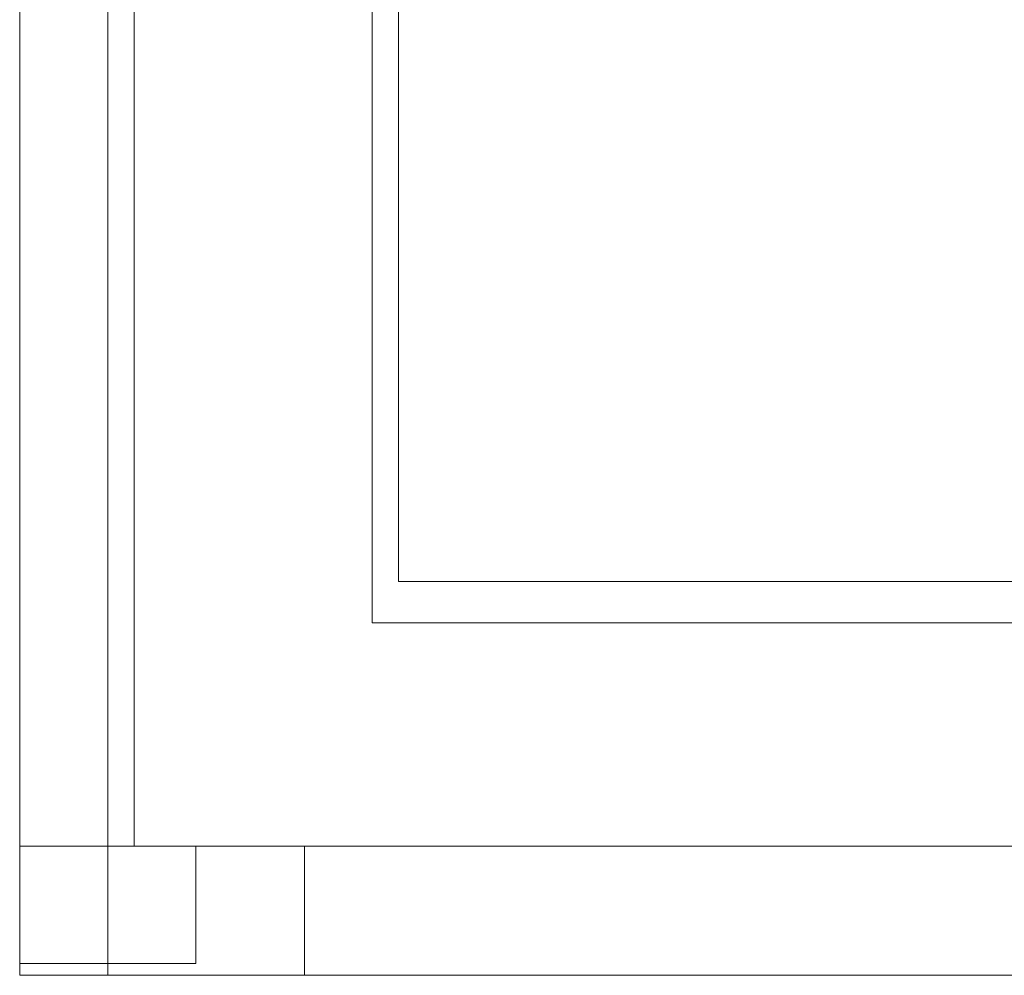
# Model space of a CAD drawing. Header units: millimetres. Extents: x 2 to 902, y -447 to 199.
# Tile 717 of 1056: x 18.57 to 21.92, y 174.43 to 177.68. Entities that reach past the tile are written whole.
import ezdxf

# ---------------------------------------------------------------- set-up
doc = ezdxf.new("R2010")
doc.units = ezdxf.units.MM
doc.header["$MEASUREMENT"] = 0
for name, color, linetype, lineweight in [('IFC-Laje-Contorno', 134, 'Continuous', 5), ('IFC-Parede padrão-Contorno', 44, 'Continuous', 5), ('IFC-Pilar-Contorno', 83, 'Continuous', 5)]:
    doc.layers.add(name, color=color, linetype=linetype, lineweight=lineweight)

msp = doc.modelspace()

# ---------------------------------------------------------------- linework, layer by layer
at = {"layer": 'IFC-Laje-Contorno', "color": 7, "lineweight": 5}
for p, q in [((18.5677, 174.6718), (18.5677, 179.5251)), ((18.9577, 174.8715), (18.9577, 179.5251)), ((19.7677, 175.6314), (19.7677, 178.9252)), ((19.8577, 175.7714), (19.8577, 178.9252)), ((19.8577, 175.7714), (24.8177, 175.7714)), ((19.7677, 175.6314), (24.8177, 175.6314)), ((19.1677, 174.8714), (26.0177, 174.8714)), ((18.5677, 174.4314), (18.5677, 174.4715)), ((18.5677, 174.4314), (26.0177, 174.4314))]:
    msp.add_line(p, q, dxfattribs=at)
at = {"layer": 'IFC-Parede padrão-Contorno', "color": 7, "lineweight": 5}
for p, q in [((18.5677, 174.8714), (18.5677, 179.6777)), ((18.8677, 174.8715), (18.8677, 179.5251)), ((18.5677, 174.8714), (18.6736, 174.8714)), ((18.6736, 174.8714), (18.8677, 174.8714)), ((18.8677, 174.745), (18.8677, 174.8715)), ((18.8677, 174.8714), (19.3448, 174.8714)), ((19.3448, 174.8714), (19.5371, 174.8714)), ((19.5371, 174.7174), (19.5371, 174.8714)), ((18.5677, 174.4314), (18.5677, 174.7462)), ((18.8677, 174.4314), (18.8677, 174.7462)), ((19.5371, 174.4314), (19.5371, 174.7174)), ((18.5677, 174.4314), (18.6652, 174.4314)), ((18.6652, 174.4314), (18.8677, 174.4314)), ((18.8677, 174.4314), (19.3028, 174.4314)), ((19.3028, 174.4314), (19.5371, 174.4314))]:
    msp.add_line(p, q, dxfattribs=at)
at = {"layer": 'IFC-Pilar-Contorno', "color": 7, "lineweight": 5}
for p, q in [((18.5677, 174.6718), (18.5677, 174.8715)), ((18.5677, 174.8715), (18.6512, 174.8715)), ((18.5677, 174.7269), (18.5677, 174.8715)), ((18.5677, 174.8715), (18.8673, 174.8715)), ((18.6512, 174.8715), (18.8681, 174.8715)), ((18.8673, 174.8715), (19.0842, 174.8715)), ((18.8681, 174.8715), (19.1677, 174.8715)), ((19.0842, 174.8715), (19.1677, 174.8715)), ((19.1677, 174.8159), (19.1677, 174.8715)), ((19.1677, 174.6718), (19.1677, 174.8715)), ((19.1677, 174.6712), (19.1677, 174.8159)), ((18.5677, 174.5272), (18.5677, 174.6718)), ((19.1677, 174.5272), (19.1677, 174.6718)), ((19.1677, 174.4715), (19.1677, 174.6712)), ((18.5677, 174.4715), (18.5677, 174.5272)), ((19.1677, 174.4715), (19.1677, 174.5272)), ((18.5677, 174.4715), (18.8673, 174.4715)), ((18.5677, 174.4715), (18.7847, 174.4715)), ((18.7847, 174.4715), (18.8681, 174.4715)), ((18.8673, 174.4715), (18.9507, 174.4715)), ((18.8681, 174.4715), (19.1677, 174.4715)), ((18.9507, 174.4715), (19.1677, 174.4715))]:
    msp.add_line(p, q, dxfattribs=at)

doc.saveas('drawing.dxf')
